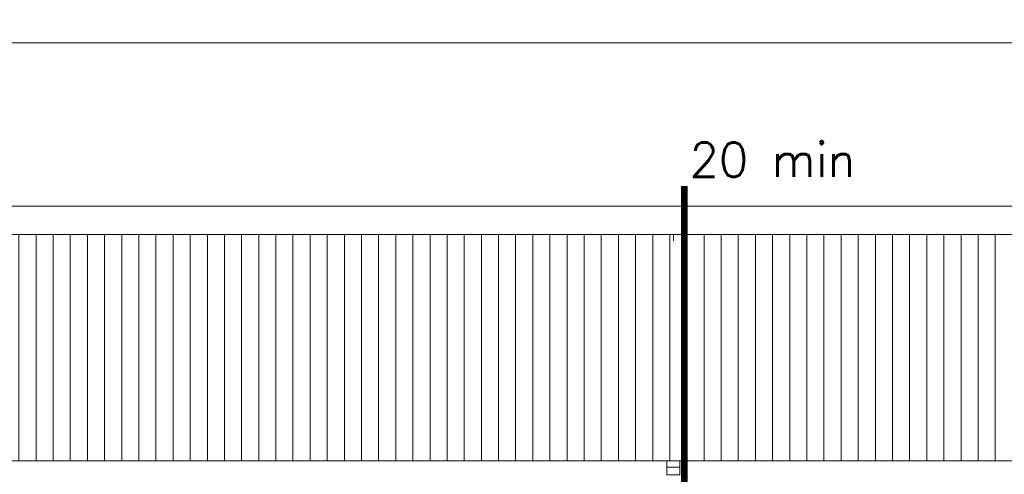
# Model space of a CAD drawing. Header units: millimetres. Extents: x -13022 to 1371524, y -38729 to 632593.
# Tile 377 of 381: x 1267180 to 1275803, y -3503 to 482. Entities that reach past the tile are written whole.
import ezdxf

# ---------------------------------------------------------------- set-up
doc = ezdxf.new("R2010")
doc.units = ezdxf.units.MM
doc.header["$LTSCALE"] = 35
for name, pattern in [('AI9-LType1', [1.69333, 0.846665, -0.846665]), ('DASHED', [200, 100, -100]), ('DIVIDE', [1250, 862.5, -112.5, 25, -112.5, 25, -112.5])]:
    doc.linetypes.add(name, pattern=pattern)
doc.layers.add('Al65----_beveiliging-inst', color=92, linetype='Continuous', lineweight=9)
doc.layers.add('B95 tekst', color=7, linetype='Continuous', lineweight=25)
for name, color, linetype in [('LAYER102', 1, 'Continuous'), ('LAYER22', 7, 'Continuous'), ('LAYER24', 7, 'Continuous'), ('LAYER27', 7, 'Continuous'), ('LAYER30', 7, 'Continuous')]:
    doc.layers.add(name, color=color, linetype=linetype)
doc.styles.add('Algemeen', font='simplex.shx', dxfattribs={"height": 2.5})
doc.styles.get("Standard").update_dxf_attribs({"font": 'simplex.shx'})
doc.dimstyles.new('~R----C~', dxfattribs={"dimtxt": 162, "dimasz": 180, "dimexe": 0.18, "dimexo": 0.0625, "dimgap": 16.2, "dimtad": 1, "dimdec": 0, "dimzin": 0, "dimdsep": 46, "dimtxsty": 'Standard', "dimcen": 0.09, "dimse1": 1, "dimse2": 1, "dimclrd": 7, "dimadec": 0, "dimazin": 0, "dimtfac": 1, "dimtdec": 4, "dimtmove": 0, "dimatfit": 3, "dimfxl": 1, "dimtolj": 1, "dimtzin": 0, "dimlwd": 13, "dimarcsym": 0})

# ---------------------------------------------------------------- blocks, each defined once
blk = doc.blocks.new('*D210')
at = {"layer": 'Defpoints', "color": 0, "linetype": 'Continuous', "transparency": 16777216}
for p in [(1321024.7, 278.7), (1263518.7, -1301.7), (1321024.7, -1301.7)]:
    blk.add_point(p, dxfattribs=at)
at = {"layer": 'LAYER102', "color": 7, "linetype": 'Continuous', "lineweight": 13, "transparency": 16777216}
blk.add_line((1263698.7, 278.7), (1320844.7, 278.7), dxfattribs=at)
at = {"layer": 'LAYER102', "color": 7, "linetype": 'Continuous', "transparency": 16777216}
for points in [[(1263698.7, 308.7), (1263698.7, 248.7), (1263518.7, 278.7)], [(1320844.7, 308.7), (1320844.7, 248.7), (1321024.7, 278.7)]]:
    blk.add_solid(points, dxfattribs=at)
at = {"layer": 'LAYER102', "color": 0, "linetype": 'Continuous', "transparency": 16777216, "insert": (1292271.7, 375.9), "char_height": 162, "attachment_point": 5}
blk.add_mtext('\\A1;57506', dxfattribs=at)

msp = doc.modelspace()

# ---------------------------------------------------------------- hatches: boundary and pattern name
at = {"layer": 'LAYER27', "linetype": 'Continuous', "lineweight": 13}
h = msp.add_hatch(dxfattribs=at)
h.set_pattern_fill("~A--G'+~", style=0, pattern_type=0)
h.set_pattern_definition([(90, (1263423.67, -3384.79), (-150, 9e-15), [])])
h.paths.add_polyline_path([(1263423.667, -3384.789), (1263423.667, -1401.695), (1321119.667, -1401.695), (1321119.667, -3384.789)], flags=0)

# ---------------------------------------------------------------- linework, layer by layer
at = {"layer": 'Al65----_beveiliging-inst', "color": 130, "linetype": 'AI9-LType1', "lineweight": 0, "ltscale": 0.1, "const_width": 60, "flags": 128}
msp.add_lwpolyline([(1273000.963, -976.045), (1273000.963, -13982.701)], dxfattribs=at)
at = {"layer": 'LAYER22', "color": 7, "linetype": 'Continuous', "lineweight": 18}
msp.add_lwpolyline([(1263423.667, -1401.695), (1263423.667, -1151.695), (1321119.667, -1151.695), (1321119.667, -1401.695)], close=True, dxfattribs=at)
at = {"layer": 'LAYER22', "color": 7, "linetype": 'DASHED', "lineweight": 18}
msp.add_lwpolyline([(1263423.667, -1401.695), (1263423.667, -1151.695), (1321119.667, -1151.695), (1321119.667, -1401.695)], close=True, dxfattribs=at)
at = {"layer": 'LAYER22', "color": 7, "linetype": 'DIVIDE', "lineweight": 18}
msp.add_lwpolyline([(1263423.667, -3384.789), (1321119.667, -3384.789)], dxfattribs=at)
at = {"layer": 'LAYER24', "color": 7, "linetype": 'Continuous', "lineweight": 18}
for points in [[(1272904.667, -1401.695), (1272904.667, -1457.055)], [(1272847.667, -3384.789), (1272847.667, -3440.148)], [(1272961.667, -3384.789), (1272961.667, -3440.148)]]:
    msp.add_lwpolyline(points, dxfattribs=at)
at = {"layer": 'LAYER24', "color": 7, "linetype": 'DASHED', "lineweight": 18}
for points in [[(1272904.667, -1401.695), (1272904.667, -1457.055)], [(1272847.667, -3384.789), (1272847.667, -3440.148)], [(1272961.667, -3384.789), (1272961.667, -3440.148)]]:
    msp.add_lwpolyline(points, dxfattribs=at)
at = {"layer": 'LAYER30', "color": 7, "linetype": 'Continuous', "lineweight": 18}
msp.add_lwpolyline([(1272847.667, -3507.148), (1272847.667, -3440.148), (1272961.667, -3440.148), (1272961.667, -3507.148)], close=True, dxfattribs=at)

# ---------------------------------------------------------------- texts
at = {"layer": 'B95 tekst', "style": 'Algemeen'}
msp.add_text('20 min', height=300, dxfattribs=at).set_placement((1273046.511, -895.313))

# ---------------------------------------------------------------- dimensions: what is measured, and where the dimension line sits
at = {"layer": 'LAYER102', "color": 7, "linetype": 'Continuous'}
dim = msp.add_linear_dim(base=(1321024.667, 278.664), p1=(1263518.667, -1301.68), p2=(1321024.667, -1301.68), dimstyle='~R----C~', dxfattribs=at)
dim.commit()
dim.dimension.update_dxf_attribs({"geometry": '*D210', "text_midpoint": (1292271.667, 375.864)})

doc.saveas('drawing.dxf')
